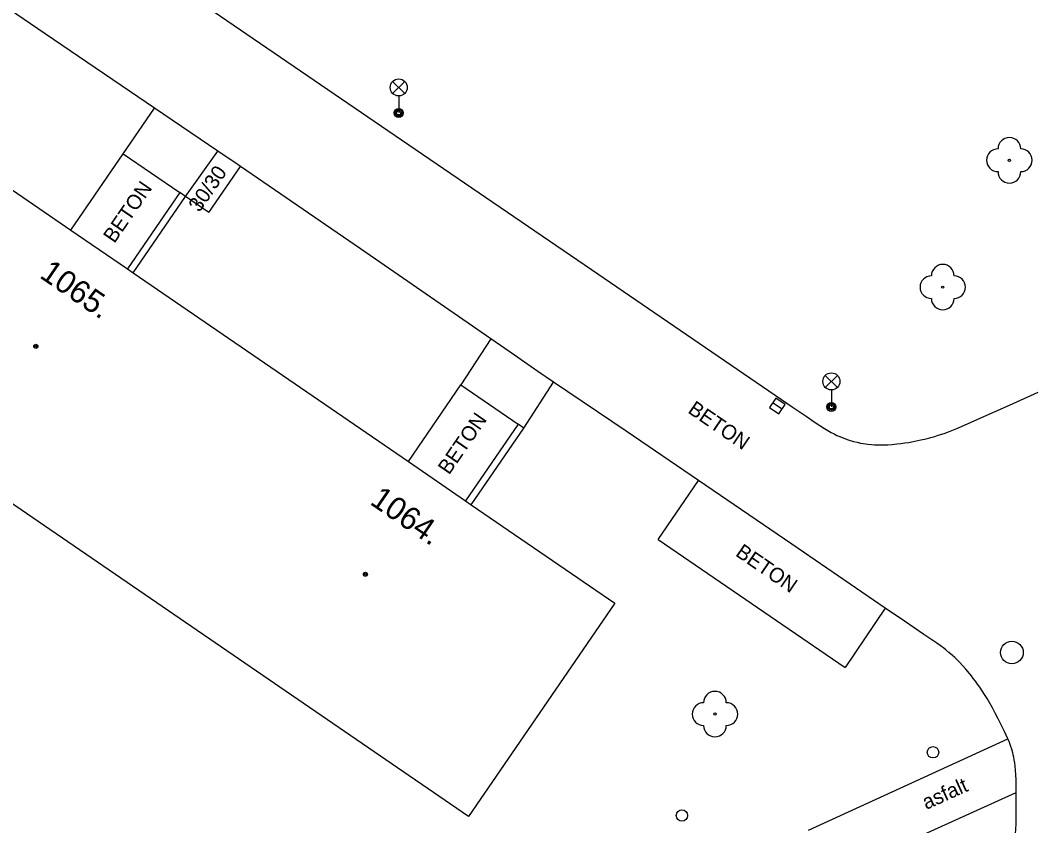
# Model space of a CAD drawing. Extents: x -539515 to -538098, y -1182060 to -1180157.
# Drawn here: x -538751.69 to -538707.16, y -1181441.24 to -1181405.81 of the extents above; entities that cross this region are included whole.
import ezdxf

# ---------------------------------------------------------------- set-up
doc = ezdxf.new("R2010")
doc.units = 0
for name, color, linetype in [('Vrstva 10', 7, 'Continuous'), ('Vrstva 11', 7, 'Continuous'), ('Vrstva 22', 7, 'Continuous'), ('Vrstva 27', 7, 'Continuous'), ('Vrstva 28', 7, 'Continuous'), ('Vrstva 31', 7, 'Continuous'), ('Vrstva 33', 7, 'Continuous'), ('Vrstva 39', 7, 'Continuous'), ('Vrstva 40', 7, 'Continuous'), ('Vrstva 47', 7, 'Continuous'), ('Vrstva 5', 7, 'Continuous'), ('Vrstva 7', 7, 'Continuous')]:
    doc.layers.add(name, color=color, linetype=linetype)

msp = doc.modelspace()

# ---------------------------------------------------------------- linework, layer by layer
at = {"layer": 'Vrstva 10'}
for p, q in [((-538744.795, -1181404.321), (-538734.92, -1181411.07)), ((-538734.92, -1181411.07), (-538726.57, -1181416.78)), ((-538730.99, -1181419.83), (-538736.497, -1181416.031)), ((-538726.57, -1181416.78), (-538718.22, -1181422.49)), ((-538729.96, -1181420.545), (-538730.99, -1181419.83))]:
    msp.add_line(p, q, dxfattribs=at)
for points in [[(-538750.603, -1181406.405), (-538754.398, -1181403.819), (-538758.19, -1181401.23)], [(-538745.795, -1181409.675), (-538750.603, -1181406.405)], [(-538743.01, -1181411.57), (-538745.795, -1181409.675)], [(-538736.497, -1181416.031), (-538739.252, -1181414.134), (-538742.01, -1181412.24), (-538742.259, -1181412.071), (-538742.635, -1181411.821), (-538743.01, -1181411.57)], [(-538721.86, -1181426.05), (-538725.05, -1181423.89), (-538728.24, -1181421.73), (-538728.93, -1181421.259), (-538729.96, -1181420.545)], [(-538714.418, -1181424.459), (-538714.252, -1181424.477), (-538714.128, -1181424.486), (-538714.036, -1181424.49), (-538713.897, -1181424.492), (-538713.76, -1181424.49), (-538713.543, -1181424.479), (-538713.338, -1181424.464), (-538713.146, -1181424.446), (-538712.964, -1181424.425), (-538712.794, -1181424.401), (-538712.634, -1181424.377), (-538712.484, -1181424.351), (-538712.343, -1181424.324), (-538712.08, -1181424.269), (-538711.85, -1181424.215), (-538711.65, -1181424.162), (-538711.476, -1181424.113), (-538711.324, -1181424.067), (-538711.06, -1181423.981), (-538710.865, -1181423.912), (-538710.719, -1181423.858), (-538710.503, -1181423.771), (-538710.29, -1181423.68), (-538709.444, -1181423.304), (-538708.181, -1181422.738), (-538706.92, -1181422.17)], [(-538718.22, -1181422.49), (-538717.75, -1181422.812), (-538717.398, -1181423.053), (-538717.134, -1181423.232), (-538716.731, -1181423.501), (-538716.527, -1181423.636), (-538716.32, -1181423.77), (-538716.175, -1181423.86), (-538716.035, -1181423.938), (-538715.901, -1181424.008), (-538715.774, -1181424.069), (-538715.653, -1181424.123), (-538715.538, -1181424.17), (-538715.43, -1181424.212), (-538715.327, -1181424.248), (-538715.231, -1181424.28), (-538715.048, -1181424.334), (-538714.887, -1181424.375), (-538714.745, -1181424.406), (-538714.621, -1181424.429), (-538714.513, -1181424.446), (-538714.418, -1181424.459)], [(-538713.65, -1181431.67), (-538717.755, -1181428.86), (-538721.86, -1181426.05)], [(-538707.917, -1181438.797), (-538707.935, -1181438.623), (-538707.956, -1181438.47), (-538707.978, -1181438.336), (-538708.001, -1181438.22), (-538708.023, -1181438.118), (-538708.045, -1181438.029), (-538708.088, -1181437.873), (-538708.124, -1181437.757), (-538708.155, -1181437.67), (-538708.205, -1181437.54), (-538708.26, -1181437.41), (-538708.405, -1181437.094), (-538708.545, -1181436.803), (-538708.68, -1181436.533), (-538708.81, -1181436.285), (-538708.935, -1181436.055), (-538709.055, -1181435.844), (-538709.171, -1181435.649), (-538709.283, -1181435.469), (-538709.39, -1181435.303), (-538709.493, -1181435.15), (-538709.592, -1181435.009), (-538709.686, -1181434.879), (-538709.776, -1181434.758), (-538709.863, -1181434.647), (-538709.945, -1181434.545), (-538710.104, -1181434.357), (-538710.247, -1181434.197), (-538710.376, -1181434.061), (-538710.492, -1181433.944), (-538710.595, -1181433.845), (-538710.687, -1181433.759), (-538710.852, -1181433.614), (-538710.98, -1181433.508), (-538711.077, -1181433.431), (-538711.227, -1181433.318), (-538711.38, -1181433.21), (-538711.947, -1181432.824), (-538712.799, -1181432.248), (-538713.65, -1181431.67)], [(-538708.04, -1181442.48), (-538708.006, -1181442.318), (-538707.979, -1181442.163), (-538707.957, -1181442.015), (-538707.94, -1181441.874), (-538707.927, -1181441.741), (-538707.917, -1181441.615), (-538707.904, -1181441.377), (-538707.896, -1181441.168), (-538707.892, -1181440.985), (-538707.89, -1181440.669), (-538707.89, -1181440.436), (-538707.891, -1181440.266), (-538707.892, -1181440.14), (-538707.892, -1181439.957), (-538707.89, -1181439.78), (-538707.888, -1181439.485), (-538707.892, -1181439.225), (-538707.902, -1181438.997), (-538707.917, -1181438.797)]]:
    msp.add_lwpolyline(points, dxfattribs=at)
at = {"layer": 'Vrstva 11'}
for p, q in [((-538747.17, -1181411.68), (-538744.677, -1181413.39)), ((-538744.43, -1181413.56), (-538743.01, -1181411.57)), ((-538743.4, -1181414.267), (-538742.01, -1181412.24)), ((-538743.4, -1181414.267), (-538744.43, -1181413.56)), ((-538730.99, -1181419.83), (-538732.31, -1181421.85)), ((-538729.55, -1181423.75), (-538728.24, -1181421.73)), ((-538734.625, -1181425.225), (-538732.31, -1181421.85)), ((-538732.31, -1181421.85), (-538729.797, -1181423.58)), ((-538723.638, -1181428.648), (-538721.86, -1181426.05)), ((-538723.638, -1181428.648), (-538715.41, -1181434.28)), ((-538713.65, -1181431.67), (-538715.41, -1181434.28)), ((-538717.02, -1181441.44), (-538708.26, -1181437.41)), ((-538716.165, -1181443.51), (-538707.89, -1181439.78))]:
    msp.add_line(p, q, dxfattribs=at)
msp.add_lwpolyline([(-538749.475, -1181415.04), (-538747.17, -1181411.68), (-538745.795, -1181409.675)], dxfattribs=at)
at = {"layer": 'Vrstva 22'}
for centre in [(-538708.19, -1181411.97), (-538711.12, -1181417.55), (-538721.14, -1181436.33)]:
    msp.add_circle(centre, 0.05, dxfattribs=at)
for centre, start, end in [((-538708.19, -1181411.47), 0, 180), ((-538708.69, -1181411.97), 90, 270), ((-538707.69, -1181411.97), 270, 90), ((-538708.19, -1181412.47), 180, 0), ((-538711.12, -1181417.05), 0, 180), ((-538711.62, -1181417.55), 90, 270), ((-538710.62, -1181417.55), 270, 90), ((-538711.12, -1181418.05), 180, 0), ((-538721.14, -1181435.83), 0, 180), ((-538721.64, -1181436.33), 90, 270), ((-538720.64, -1181436.33), 270, 90), ((-538721.14, -1181436.83), 180, 0)]:
    msp.add_arc(centre, 0.5, start, end, dxfattribs=at)
at = {"layer": 'Vrstva 27'}
msp.add_line((-538718.19, -1181422.915), (-538718.602, -1181422.633), dxfattribs=at)
msp.add_lwpolyline([(-538718.048, -1181422.709), (-538718.461, -1181422.426), (-538718.744, -1181422.839), (-538718.331, -1181423.122)], close=True, dxfattribs=at)
msp.add_circle((-538708.08, -1181433.62), 0.5, dxfattribs=at)
at = {"layer": 'Vrstva 28'}
msp.add_circle((-538711.55, -1181438.01), 0.25, dxfattribs=at)
at = {"layer": 'Vrstva 31'}
msp.add_circle((-538722.59, -1181440.79), 0.25, dxfattribs=at)
at = {"layer": 'Vrstva 33'}
for p, q in [((-538735.315, -1181409.03), (-538734.785, -1181408.5)), ((-538735.315, -1181408.5), (-538734.785, -1181409.03)), ((-538735.05, -1181409.14), (-538735.05, -1181409.89)), ((-538716.285, -1181421.96), (-538715.755, -1181421.43)), ((-538716.285, -1181421.43), (-538715.755, -1181421.96)), ((-538716.02, -1181422.07), (-538716.02, -1181422.82))]:
    msp.add_line(p, q, dxfattribs=at)
for centre, radius in [((-538735.05, -1181408.765), 0.375), ((-538735.05, -1181409.89), 0.2), ((-538735.05, -1181409.89), 0.145), ((-538735.05, -1181409.89), 0.0876), ((-538716.02, -1181421.695), 0.375), ((-538716.02, -1181422.82), 0.2), ((-538716.02, -1181422.82), 0.145), ((-538716.02, -1181422.82), 0.0876)]:
    msp.add_circle(centre, radius, dxfattribs=at)
at = {"layer": 'Vrstva 39'}
for centre, radius in [((-538751.008, -1181420.154), 0.09), ((-538751.008, -1181420.154), 0.0398), ((-538736.515, -1181430.177), 0.09), ((-538736.515, -1181430.177), 0.0398)]:
    msp.add_circle(centre, radius, dxfattribs=at)
at = {"layer": 'Vrstva 5'}
msp.add_line((-538725.55, -1181431.45), (-538731.98, -1181440.83), dxfattribs=at)
for points in [[(-538755.349, -1181411.011), (-538749.475, -1181415.04)], [(-538749.475, -1181415.04), (-538746.981, -1181416.75)], [(-538746.981, -1181416.75), (-538746.734, -1181416.92)], [(-538746.734, -1181416.92), (-538734.625, -1181425.225)], [(-538731.98, -1181440.83), (-538761.787, -1181420.406)], [(-538734.625, -1181425.225), (-538732.109, -1181426.951)], [(-538732.109, -1181426.951), (-538731.862, -1181427.121)], [(-538731.862, -1181427.121), (-538725.55, -1181431.45)]]:
    msp.add_lwpolyline(points, dxfattribs=at)
at = {"layer": 'Vrstva 7'}
for p, q in [((-538744.677, -1181413.39), (-538746.981, -1181416.75)), ((-538729.797, -1181423.58), (-538732.109, -1181426.951))]:
    msp.add_line(p, q, dxfattribs=at)
for points in [[(-538746.734, -1181416.92), (-538744.43, -1181413.56), (-538744.677, -1181413.39)], [(-538731.862, -1181427.121), (-538729.55, -1181423.75), (-538729.797, -1181423.58)]]:
    msp.add_lwpolyline(points, dxfattribs=at)

# ---------------------------------------------------------------- texts
at = {"layer": 'Vrstva 40'}
for s, rotation, p in [('30/30', 55.5598, (-538743.808, -1181414.291)), ('BETON', 55.5557, (-538747.555, -1181415.655)), ('BETON', 325.6071, (-538722.373, -1181423.048)), ('BETON', 55.5557, (-538732.835, -1181425.837)), ('BETON', 325.6071, (-538720.276, -1181429.338)), ('asfalt', 24.2637, (-538711.845, -1181440.546))]:
    msp.add_text(s, height=0.65, rotation=rotation, dxfattribs=at).set_placement(p)
at = {"layer": 'Vrstva 47'}
for s, p in [('1065.', (-538750.889, -1181417.102)), ('1064.', (-538736.363, -1181427.065))]:
    msp.add_text(s, height=1, rotation=325.5543, dxfattribs=at).set_placement(p)

doc.saveas('drawing.dxf')
